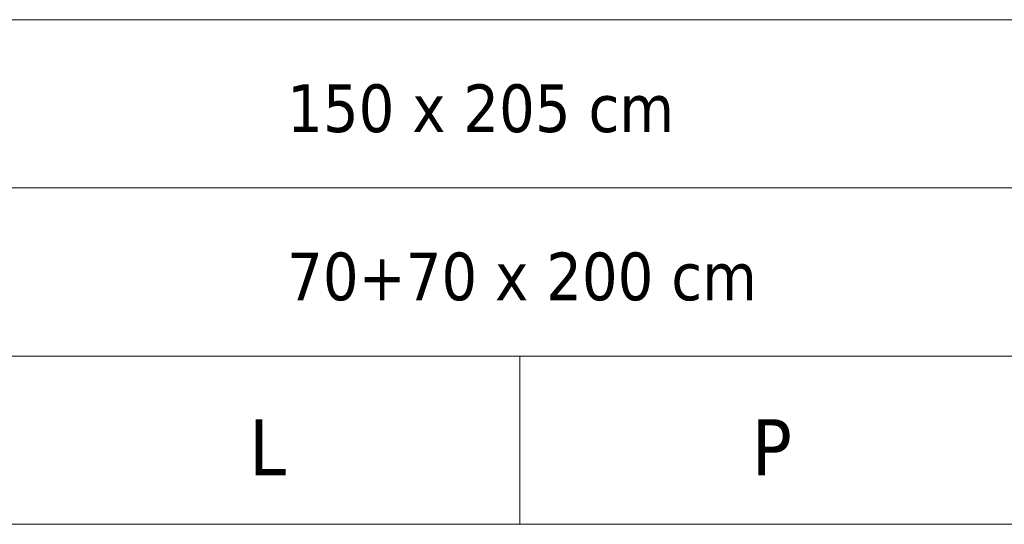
# Model space of a CAD drawing. Header units: millimetres. Extents: x 15214 to 140083, y -437840 to -79279.
# Tile 540 of 656: x 74493 to 74845, y -206056 to -205876. Entities that reach past the tile are written whole.
import ezdxf

# ---------------------------------------------------------------- set-up
doc = ezdxf.new("R2010")
doc.units = ezdxf.units.MM
doc.layers.add('B_widok', color=8, linetype='Continuous', lineweight=9)
doc.styles.add('ARIAL', font='tahoma.ttf')

msp = doc.modelspace()

# ---------------------------------------------------------------- linework, layer by layer
at = {"layer": 'B_widok', "linetype": 'ByBlock', "ltscale": 5}
for p, q in [((72280.68993, -205875.56434), (77016.87118, -205875.56437)), ((72280.68993, -205935.56434), (77016.82378, -205935.56437)), ((72280.68993, -205995.56434), (77016.77639, -205995.56437)), ((72280.68993, -205995.56434), (77016.77638, -205995.56724)), ((74672.00734, -205995.56367), (74672.00734, -206055.56411)), ((72280.68976, -206055.5641), (77016.72899, -206055.56412))]:
    msp.add_line(p, q, dxfattribs=at)

# ---------------------------------------------------------------- texts
at = {"layer": 'B_widok', "linetype": 'ByBlock', "ltscale": 5, "attachment_point": 1, "style": 'ARIAL'}
for s, insert, char_height, width in [('150 x 205 cm', (74588.96715, -205898.64061), 17, 162.7637979), ('70+70 x 200 cm', (74588.96715, -205958.64061), 17, 212.0486332), ('\\pxqc;L', (74492.00751, -206018.09296), 20, 180), ('\\pxqc;P', (74672.00751, -206018.09296), 20, 180)]:
    msp.add_mtext(s, dxfattribs=dict(at, insert=insert, char_height=char_height, width=width))

doc.saveas('drawing.dxf')
